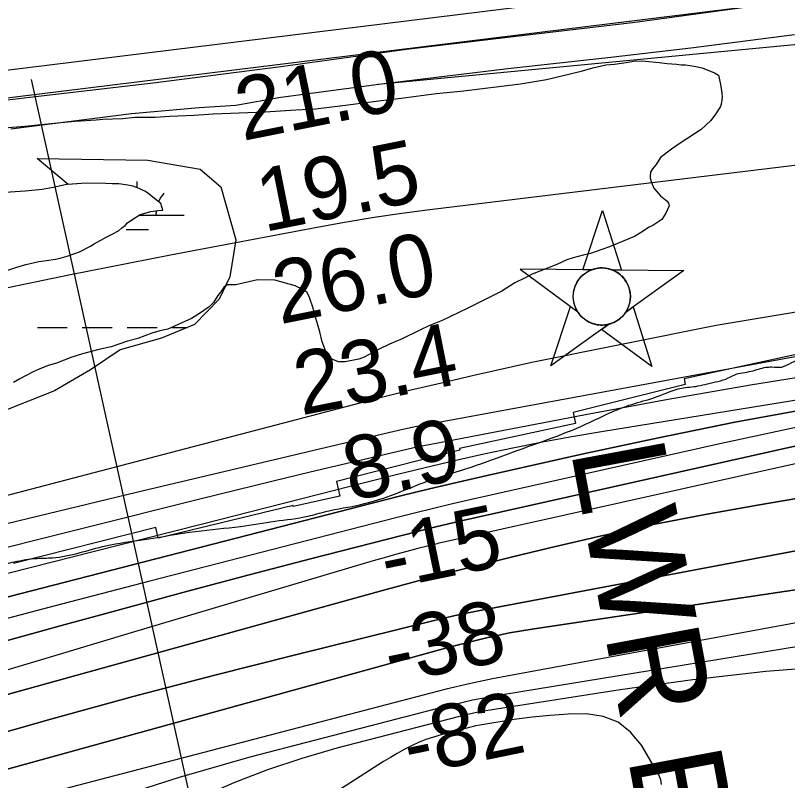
# Model space of a CAD drawing. Extents: x 3445503 to 3483459, y 540493 to 566012.
# Drawn here: x 3458884 to 3459709, y 552150 to 552968 of the extents above; entities that cross this region are included whole.
import ezdxf

# ---------------------------------------------------------------- set-up
doc = ezdxf.new("R2010")
doc.units = 0
for name, color, linetype in [('V-CHAN-NAID', 7, 'Continuous'), ('V-FLOD-BASE', 7, 'Continuous'), ('V-LEVE-TOET', 7, 'Continuous'), ('V-RIVR-EDGE', 7, 'Continuous'), ('V-RIVR-RANG', 7, 'Continuous'), ('V-RRAP-RVMT', 7, 'Continuous'), ('V-SITE-VEGE', 7, 'Continuous'), ('V-SURV-LINE', 7, 'Continuous'), ('V-TOPO-DPTH', 7, 'Continuous'), ('V-TOPO-MAJR', 7, 'Continuous'), ('V-TOPO-MINR', 7, 'Continuous'), ('V-TOPO-WATR', 7, 'Continuous'), ('V-WETL-SWMP', 7, 'Continuous')]:
    doc.layers.add(name, color=color, linetype=linetype)

msp = doc.modelspace()

# ---------------------------------------------------------------- linework, layer by layer
at = {"layer": 'V-CHAN-NAID'}
for points in [[(3459499.84, 552695.64), (3459490.25, 552695.71), (3459511.38, 552759.19), (3459531.6, 552695.41), (3459522.01, 552695.48), (3459520.44, 552696.06), (3459518.34, 552696.68), (3459516.3, 552697.13), (3459514.27, 552697.44), (3459513.1, 552697.55), (3459511.56, 552697.63), (3459509.84, 552697.63), (3459508.47, 552697.56), (3459506.57, 552697.36), (3459505.2, 552697.14), (3459503.42, 552696.76), (3459501.89, 552696.34), (3459500.85, 552696.01)], [(3459499.84, 552695.64), (3459423.35, 552696.18), (3459484.91, 552650.78), (3459483.8, 552652.69), (3459482.99, 552654.32), (3459482.16, 552656.29), (3459481.47, 552658.34), (3459481.1, 552659.66), (3459480.74, 552661.29), (3459480.5, 552662.73), (3459480.31, 552664.33), (3459480.2, 552666.07), (3459480.19, 552667.65), (3459480.3, 552669.72), (3459480.48, 552671.34), (3459480.87, 552673.54), (3459481.35, 552675.47), (3459481.96, 552677.35), (3459482.61, 552679.03), (3459483.34, 552680.62), (3459484.15, 552682.16), (3459485.21, 552683.89), (3459486.24, 552685.36), (3459487.24, 552686.63), (3459488.25, 552687.78), (3459489.55, 552689.11), (3459490.6, 552690.08), (3459492.32, 552691.48), (3459493.53, 552692.35), (3459495.22, 552693.42), (3459496.95, 552694.36), (3459498.4, 552695.05)], [(3459522.01, 552695.48), (3459598.51, 552694.94), (3459536.3, 552650.42), (3459537.21, 552651.91), (3459538.19, 552653.75), (3459538.91, 552655.34), (3459539.65, 552657.29), (3459540.19, 552659.08), (3459540.59, 552660.72), (3459540.95, 552662.73), (3459541.14, 552664.3), (3459541.26, 552666.51), (3459541.23, 552668.57), (3459541.04, 552670.79), (3459540.78, 552672.55), (3459540.29, 552674.78), (3459539.65, 552676.92), (3459538.9, 552678.9), (3459538.25, 552680.34), (3459537.24, 552682.26), (3459536.18, 552683.98), (3459534.96, 552685.68), (3459533.7, 552687.22), (3459532.43, 552688.59), (3459530.8, 552690.12), (3459529.06, 552691.53), (3459527.37, 552692.71), (3459525.49, 552693.84), (3459524.01, 552694.6)], [(3459518.27, 552637.51), (3459456.07, 552592.99), (3459477.2, 552656.47), (3459484.91, 552650.78), (3459485.55, 552649.82), (3459486.93, 552647.96), (3459488.14, 552646.54), (3459489.61, 552645.04), (3459491, 552643.79), (3459492.45, 552642.63), (3459493.85, 552641.65), (3459495.53, 552640.61), (3459497.25, 552639.7), (3459499.04, 552638.89), (3459500.48, 552638.33), (3459502.11, 552637.8), (3459504.34, 552637.24), (3459505.87, 552636.95), (3459507.9, 552636.69), (3459509.43, 552636.59), (3459511.29, 552636.57), (3459512.98, 552636.65), (3459514.69, 552636.82), (3459516.59, 552637.13)], [(3459536.3, 552650.42), (3459544.1, 552656), (3459564.32, 552592.22), (3459510.48, 552631.93), (3459518.27, 552637.51), (3459519.94, 552637.99), (3459521.55, 552638.55), (3459523.71, 552639.46), (3459525.44, 552640.34), (3459527.31, 552641.46), (3459529.05, 552642.67), (3459530.6, 552643.92), (3459531.89, 552645.08), (3459533.27, 552646.5), (3459534.48, 552647.91), (3459535.59, 552649.38)]]:
    msp.add_lwpolyline(points, close=True, dxfattribs=at)
msp.add_circle((3459510.72, 552667.1), 30.54, dxfattribs=at)
at = {"layer": 'V-FLOD-BASE'}
msp.add_lwpolyline([(3459663.63, 552976.06), (3459543.7, 552959.7), (3459410.02, 552944.12), (3459301.94, 552931.23), (3459167.36, 552912.57), (3459031.12, 552895.07), (3458905.04, 552880.5), (3458777.55, 552865.66)], dxfattribs=at)
at = {"layer": 'V-LEVE-TOET'}
msp.add_lwpolyline([(3458878.94, 552846.35), (3459007.85, 552862.57), (3459080.15, 552869.01), (3459119.24, 552871.76), (3459167.41, 552879.99), (3459272.41, 552894.06), (3459410.33, 552910.69), (3459517.26, 552922.48), (3459605.92, 552932.87), (3459716.82, 552947.13)], dxfattribs=at)
at = {"layer": 'V-RIVR-EDGE'}
msp.add_spline([(3456788.16, 551802.84), (3456812.51, 551811.82), (3456828.52, 551818.39), (3456844.17, 551821.82), (3456859.13, 551823.87), (3456873.39, 551829.4), (3456891.48, 551834.92), (3456910.27, 551839.04), (3456923.82, 551839.36), (3456940.87, 551842.44), (3456953.74, 551846.93), (3456973.57, 551853.14), (3456994.79, 551859.34), (3457005.92, 551862.79), (3457009.06, 551866.61), (3457014.63, 551867.98), (3457021.58, 551867.97), (3457030.27, 551867.6), (3457036.53, 551870.02), (3457053.23, 551875.88), (3457066.45, 551879.33), (3457074.81, 551883.13), (3457083.85, 551884.15), (3457104.71, 551885.49), (3457109.93, 551887.91), (3457114.8, 551891.72), (3457125.6, 551898.65), (3457142.65, 551907.99), (3457147.88, 551912.15), (3457150.31, 551912.84), (3457153.79, 551912.83), (3457157.26, 551910.04), (3457165.25, 551908.28), (3457174.29, 551910), (3457187.17, 551916.23), (3457195.18, 551921.77), (3457197.97, 551925.93), (3457202.5, 551929.75), (3457207.37, 551931.12), (3457216.06, 551932.15), (3457232.07, 551937.32), (3457256.78, 551948.04), (3457278.7, 551957.02), (3457302.36, 551965.65), (3457314.55, 551972.92), (3457328.81, 551979.14), (3457345.86, 551983.62), (3457369.17, 551990.52), (3457391.78, 551997.07), (3457422.39, 552006.03), (3457447.1, 552015.01), (3457506.93, 552029.81), (3457536.15, 552037.03), (3457559.1, 552043.23), (3457580.67, 552046.31), (3457591.45, 552049.41), (3457603.28, 552054.6), (3457611.98, 552059.1), (3457621.37, 552060.81), (3457630.41, 552060.79), (3457640.15, 552060.42), (3457648.49, 552060.4), (3457653.36, 552060.73), (3457659.97, 552063.5), (3457669.02, 552067.3), (3457678.41, 552069.01), (3457702.06, 552075.91), (3457725.72, 552083.15), (3457765.38, 552096.96), (3457804.7, 552110.07), (3457840.18, 552120.41), (3457859.32, 552126.97), (3457870.1, 552130.07), (3457872.54, 552130.06), (3457879.49, 552129), (3457889.22, 552128.98), (3457914.25, 552130.31), (3457930.25, 552134.09), (3457947.99, 552136.13), (3457970.6, 552141.29), (3457992.85, 552145.06), (3458010.94, 552147.45), (3458028.68, 552151.93), (3458038.42, 552156.07), (3458047.46, 552157.44), (3458063.8, 552157.4), (3458072.5, 552159.81), (3458078.07, 552163.97), (3458083.98, 552165.35), (3458099.28, 552165.31), (3458108.66, 552165.29), (3458117.36, 552167.7), (3458126.76, 552171.5), (3458139.28, 552173.55), (3458170.93, 552180.08), (3458191.1, 552183.16), (3458211.62, 552187.63), (3458244.66, 552195.89), (3458264.14, 552200.36), (3458290.92, 552205.16), (3458300.32, 552207.92), (3458307.27, 552209.64), (3458324.32, 552214.12), (3458364.31, 552218.88), (3458385.18, 552224.05), (3458409.88, 552231.29), (3458417.52, 552231.27), (3458423.78, 552231.6), (3458429.01, 552236.8), (3458440.14, 552240.94), (3458448.49, 552242.31), (3458462.4, 552242.98), (3458469.7, 552245.39), (3458479.8, 552251.28), (3458487.8, 552254.73), (3458507.63, 552259.2), (3458521.2, 552264.04), (3458528.86, 552267.49), (3458537.22, 552274.08), (3458549.05, 552279.26), (3458569.92, 552286.51), (3458585.93, 552292.73), (3458612.72, 552302.74), (3458639.16, 552311.37), (3458668.39, 552321.03), (3458693.43, 552326.88), (3458726.47, 552332.01), (3458736.91, 552335.11), (3458758.13, 552343.06), (3458770.66, 552349.28), (3458784.93, 552354.81), (3458807.55, 552364.84), (3458828.77, 552371.04), (3458848.25, 552376.21), (3458865.99, 552379.64), (3458882.34, 552383.42), (3458906.68, 552387.19), (3458923.37, 552387.84), (3458980.41, 552400.56), (3459021.8, 552407.41), (3459076.4, 552415.97), (3459124.38, 552421.41), (3459161.25, 552426.88), (3459196.72, 552432.36), (3459215.5, 552437.18), (3459253.06, 552444.73), (3459285.07, 552454.39), (3459325.78, 552470.28), (3459371.01, 552484.77), (3459416.24, 552500.99), (3459498.36, 552532.77), (3459520.98, 552543.49), (3459546.04, 552552.82), (3459570.04, 552560.06), (3459595.79, 552569.03), (3459613.52, 552571.42), (3459623.61, 552573.83), (3459645.88, 552580.03), (3459652.14, 552583.15), (3459670.57, 552587.27), (3459686.23, 552591.4), (3459692.49, 552591.74), (3459703.26, 552591.71), (3459713.36, 552596.2), (3459739.45, 552604.48), (3459767.97, 552611.02), (3459768.57, 552611.14)], degree=3, dxfattribs=at)
at = {"layer": 'V-RIVR-RANG'}
msp.add_line((3458900.68, 552899.2), (3459168, 551688.36), dxfattribs=at)
at = {"layer": 'V-RRAP-RVMT'}
for points in [[(3459763.14, 552614.83), (3459598.9, 552579.16), (3459599.78, 552572.99), (3459479.96, 552542.92), (3459482.64, 552531.35), (3459358.54, 552504.73), (3459359.06, 552502.73), (3459227.04, 552469.34), (3459230.59, 552453.62), (3459180.82, 552442.46)], [(3459180.82, 552442.46), (3459180.53, 552443.65), (3459036.3, 552408.85), (3459033.79, 552420.28), (3458881.58, 552381.79)]]:
    msp.add_lwpolyline(points, dxfattribs=at)
at = {"layer": 'V-SITE-VEGE'}
for points in [[(3458872.02, 552847.45), (3458893.75, 552849.04), (3458932.19, 552853.08), (3458947.71, 552854.39), (3458970.22, 552855.97), (3458977.21, 552856.63), (3458998.15, 552857.46), (3459011.35, 552858.8), (3459033.06, 552858.85), (3459048.96, 552859.76), (3459074.95, 552860.9), (3459095.14, 552862.51), (3459150.59, 552864.35), (3459183.57, 552866.54), (3459204.52, 552867.76), (3459233.65, 552871.17), (3459277.54, 552877.07), (3459296.18, 552879.1), (3459333.47, 552883.93), (3459359.87, 552886.61), (3459423.95, 552894.51), (3459451.54, 552899.12), (3459467.89, 552903.12), (3459490.06, 552908.2), (3459500.96, 552911.51), (3459514.97, 552914.78), (3459524.29, 552915.4), (3459536.72, 552917.15), (3459546.82, 552918.92), (3459557.29, 552918.76), (3459571.99, 552917.36), (3459580.5, 552916.06), (3459590.57, 552915.51), (3459595.59, 552914.66), (3459600.24, 552914.59), (3459609.52, 552913.28), (3459618.03, 552911.59), (3459631.12, 552906.34), (3459635.34, 552903.57), (3459637.15, 552895.4), (3459638.22, 552889.57), (3459638.92, 552884.52), (3459639.24, 552880.25), (3459639.19, 552877.53), (3459638.75, 552874.06), (3459637.53, 552870.2), (3459632.36, 552862.14), (3459627.21, 552855.24), (3459616.98, 552845.71), (3459594.66, 552830.95), (3459585.25, 552824.51), (3459573.48, 552815.79), (3459568.71, 552808.11), (3459564.76, 552803.52), (3459562.77, 552800.06), (3459562.31, 552795.81)], [(3459562.31, 552795.81), (3459562.28, 552793.48), (3459563.75, 552788.81), (3459566.37, 552782.95), (3459573.61, 552774.7), (3459580.5, 552769.16), (3459582.01, 552766.81), (3459582.74, 552764.08), (3459579.12, 552756), (3459574.76, 552749.48), (3459565.35, 552743.04), (3459561.45, 552741.17), (3459552.05, 552735.11), (3459545.79, 552731.34), (3459533.69, 552726.1), (3459518.87, 552720.13), (3459510.68, 552717.16), (3459498.6, 552713.09), (3459490.81, 552711.28), (3459479.92, 552708.35), (3459473.29, 552706.13), (3459462.75, 552701.26), (3459444.42, 552694.18), (3459436.23, 552690.82), (3459428.02, 552686.69), (3459417.87, 552681.81), (3459403.77, 552672.73), (3459366.65, 552654.33), (3459340.09, 552641.57), (3459325.66, 552635.6), (3459316.68, 552631.47), (3459297.14, 552621.71), (3459283.87, 552616.1), (3459272.55, 552610.86), (3459256.52, 552602.2), (3459251.06, 552599.96), (3459236.28, 552597.09), (3459229.31, 552597.2), (3459223.14, 552599.62), (3459220.46, 552601.22), (3459217.41, 552604.37), (3459215.53, 552608.27), (3459211.82, 552618.8), (3459209.27, 552629.3), (3459204.12, 552646.44), (3459201.55, 552655.78), (3459198.6, 552665.13), (3459197.48, 552667.86), (3459195.22, 552671.77), (3459191, 552674.56), (3459182.92, 552678.56), (3459160.93, 552684.72), (3459142.71, 552685.01), (3459119.37, 552679.57), (3459110.46, 552679.71), (3459106.93, 552677.44), (3459103.36, 552672.07), (3459100.2, 552668.24), (3459095.42, 552660.57), (3459090.7, 552655.99), (3459080.51, 552648.79), (3459071.9, 552643.49), (3459046.52, 552632.27), (3459037.97, 552630.47), (3459029.4, 552627.89), (3459014.58, 552622.31), (3459003.68, 552619.38), (3458986.15, 552613.46), (3458972.92, 552610.57), (3458955.4, 552605.81), (3458944.1, 552602.11), (3458927.72, 552595.78), (3458918.77, 552593.21), (3458909.02, 552589.48), (3458902.77, 552586.48), (3458894.56, 552582.35), (3458888.31, 552578.96), (3458881.66, 552575.19)], [(3458868.17, 552692.64), (3458884.2, 552698.06), (3458894.88, 552701.43), (3458908.74, 552704.4), (3458916.91, 552705.68), (3458926.5, 552706.95), (3458931.47, 552707.93), (3458938.95, 552710.3), (3458952.12, 552714.69), (3458963.91, 552720.88), (3458967.84, 552723.3), (3458981.42, 552730.88), (3458987.14, 552733.62), (3458993.93, 552737.41), (3458997.16, 552740.19), (3459001.1, 552742.96), (3459003.62, 552745.76), (3459008.28, 552749.22), (3459017.23, 552754.75), (3459028.62, 552758.11), (3459036.07, 552759.06), (3459041.39, 552759.33), (3459039.02, 552766.45), (3459025.39, 552777.65), (3459022.93, 552779.45), (3459018.7, 552780.94), (3459015.89, 552782.4), (3459009.21, 552784.98), (3459003.91, 552786.13), (3458994.37, 552787.35), (3458987.28, 552787.46), (3458979.85, 552787.93), (3458959.31, 552788.26), (3458938.74, 552786.81), (3458924.16, 552783.5), (3458912.45, 552781.56), (3458894, 552779.73), (3458851.44, 552776.86)]]:
    msp.add_lwpolyline(points, dxfattribs=at)
at = {"layer": 'V-SURV-LINE'}
for points in [[(3457537.53, 552744.47), (3460074.03, 553057.29)], [(3460077.72, 553027.52), (3457541.22, 552714.7)]]:
    msp.add_lwpolyline(points, dxfattribs=at)
at = {"layer": 'V-TOPO-DPTH'}
for points in [[(3459758.38, 552586.61), (3459669.85, 552572.45), (3459581.54, 552557.03), (3459493.37, 552540.76), (3459326.13, 552508.66), (3459321.69, 552507.78), (3459317.26, 552506.87), (3459312.84, 552505.9), (3459308.43, 552504.9), (3459238.32, 552488.54), (3459198.88, 552479.23), (3459159.47, 552469.8), (3459120.11, 552460.18), (3459080.77, 552450.43), (3458446.36, 552291.61)], [(3458481.9, 552190.26), (3458933.13, 552315.44), (3458999.88, 552333.75), (3459066.7, 552351.81), (3459133.61, 552369.49), (3459200.6, 552386.91), (3459313.64, 552415.97), (3459324.16, 552418.63), (3459334.71, 552421.21), (3459345.28, 552423.7), (3459355.86, 552426.13), (3459908.07, 552549.82)], [(3458481.9, 552190.26), (3458933.13, 552315.44), (3458999.88, 552333.75), (3459066.7, 552351.81), (3459133.61, 552369.49), (3459200.6, 552386.91), (3459313.64, 552415.97), (3459324.16, 552418.63), (3459334.71, 552421.21), (3459345.28, 552423.7), (3459355.86, 552426.13), (3459908.07, 552549.82)], [(3459735.23, 552547.81), (3459653.08, 552532.65), (3459571.2, 552516.05), (3459489.51, 552498.5), (3459388.02, 552475.77), (3459357.24, 552468.72), (3459326.52, 552461.49), (3459295.87, 552453.96), (3459265.26, 552446.24), (3458620.59, 552280.37)], [(3458620.59, 552280.37), (3459265.26, 552446.24), (3459295.87, 552453.96), (3459326.52, 552461.49), (3459357.24, 552468.72), (3459388.02, 552475.77), (3459489.51, 552498.5), (3459571.2, 552516.05), (3459653.08, 552532.65), (3459735.23, 552547.81)], [(3460239.07, 552539.83), (3459677.09, 552444.16), (3459621.3, 552434.07), (3459565.66, 552423.22), (3459510.26, 552411.22), (3459455.01, 552398.47), (3459413.91, 552388.54), (3459379.38, 552380.01), (3459344.91, 552371.25), (3459310.52, 552362.15), (3459276.2, 552352.83), (3458744.81, 552205.58)], [(3458744.81, 552205.58), (3459276.2, 552352.83), (3459310.52, 552362.15), (3459344.91, 552371.25), (3459379.38, 552380.01), (3459413.91, 552388.54), (3459455.01, 552398.47), (3459510.26, 552411.22), (3459565.66, 552423.22), (3459621.3, 552434.07), (3459677.09, 552444.16), (3460239.07, 552539.83)], [(3460180.43, 552482.54), (3459378.38, 552331.03), (3459366.21, 552328.63), (3459354.07, 552326.09), (3459341.98, 552323.34), (3459329.91, 552320.46), (3459181.65, 552283.75), (3459095.6, 552261.93), (3459009.73, 552239.45), (3458924.12, 552215.99), (3458838.69, 552191.89)], [(3458838.69, 552191.89), (3458924.12, 552215.99), (3459009.73, 552239.45), (3459095.6, 552261.93), (3459181.65, 552283.75), (3459329.91, 552320.46), (3459341.98, 552323.34), (3459354.07, 552326.09), (3459366.21, 552328.63), (3459378.38, 552331.03), (3460180.43, 552482.54)], [(3460266.58, 552435.31), (3459438.41, 552311.9), (3459425.27, 552309.77), (3459412.18, 552307.43), (3459399.15, 552304.77), (3459386.15, 552301.89), (3459373.21, 552298.77), (3459360.3, 552295.55), (3459347.42, 552292.19), (3459334.57, 552288.72), (3458842.44, 552152.95)], [(3458842.44, 552152.95), (3459334.57, 552288.72), (3459347.42, 552292.19), (3459360.3, 552295.55), (3459373.21, 552298.77), (3459386.15, 552301.89), (3459399.15, 552304.77), (3459412.18, 552307.43), (3459425.27, 552309.77), (3459438.41, 552311.9), (3460266.58, 552435.31)]]:
    msp.add_lwpolyline(points, dxfattribs=at)
at = {"layer": 'V-TOPO-MAJR'}
msp.add_lwpolyline([(3459904.7, 552352.58), (3459418.78, 552263.18), (3459393.82, 552258.3), (3459368.95, 552253.05), (3459344.2, 552247.24), (3459319.53, 552241.07), (3458943.45, 552142.46), (3458862.98, 552120.45)], dxfattribs=at)
at = {"layer": 'V-TOPO-MINR'}
for points in [[(3461037.54, 553037.8), (3460264.32, 552985.26), (3460233.25, 552983.08), (3460202.19, 552980.79), (3460171.13, 552978.36), (3460140.09, 552975.83), (3460109.06, 552973.17), (3460078.03, 552970.43), (3460047.01, 552967.6), (3460016, 552964.69), (3459271.26, 552893.62)], [(3457623.55, 552444.12), (3457721.51, 552441.57), (3457770.32, 552442.06), (3457818.92, 552444.87), (3457867.18, 552451.19), (3457915.22, 552459.82), (3458244, 552531.29), (3458281.99, 552539.67), (3458319.94, 552548.22), (3458357.84, 552557), (3458395.7, 552565.94), (3458616.55, 552618.85), (3458724.41, 552643.87), (3458832.5, 552667.86), (3458940.92, 552690.29), (3459049.56, 552711.68), (3459208.19, 552741.73), (3459237.73, 552747.02), (3459267.34, 552751.91), (3459297.03, 552756.22), (3459326.78, 552760.13), (3459740.22, 552810.25)], [(3460209.47, 552732.44), (3459632.9, 552636.18), (3459435.83, 552596.42), (3459373.71, 552582.49), (3459339.4, 552574.61), (3459305.15, 552566.48), (3459270.99, 552557.98), (3459236.89, 552549.24), (3458532.92, 552364.8)], [(3460220.57, 552695.2), (3459312.95, 552528.09), (3459297.8, 552524.78), (3459282.69, 552521.32), (3459013.33, 552457.49), (3458908.36, 552432.34), (3458803.48, 552406.85)], [(3460222.14, 552637.85), (3459510.27, 552522.51), (3459478.68, 552517.12), (3459447.16, 552511.36), (3459415.75, 552505.06), (3459384.4, 552498.4), (3459353.14, 552491.33), (3459321.93, 552484.05), (3459290.78, 552476.48), (3459259.69, 552468.71), (3459082.37, 552423.52), (3458968.36, 552394.58), (3458854.31, 552365.81)], [(3459758.38, 552586.61), (3459669.85, 552572.45), (3459581.54, 552557.03), (3459493.37, 552540.76), (3459326.13, 552508.66), (3459321.69, 552507.78), (3459317.26, 552506.87), (3459312.84, 552505.9), (3459308.43, 552504.9), (3459238.32, 552488.54), (3459198.88, 552479.23), (3459159.47, 552469.8), (3459120.11, 552460.18), (3459080.77, 552450.43), (3458446.36, 552291.61)], [(3460165.61, 552587.98), (3459341.93, 552404.61), (3459338.25, 552403.77), (3459336.42, 552403.32), (3459334.59, 552402.87), (3459314.11, 552397.66), (3459302.06, 552394.52), (3459290.04, 552391.28), (3459278.06, 552387.9), (3459266.11, 552384.42), (3459011.01, 552308.49), (3458919.81, 552281.36), (3458828.61, 552254.23)], [(3459908.07, 552549.82), (3459355.86, 552426.13), (3459345.28, 552423.7), (3459334.71, 552421.21), (3459324.16, 552418.63), (3459313.64, 552415.97), (3459200.6, 552386.91), (3459133.61, 552369.49), (3459066.7, 552351.81), (3458999.88, 552333.75), (3458933.13, 552315.44), (3458481.9, 552190.26)], [(3460239.07, 552539.83), (3459677.09, 552444.16), (3459621.3, 552434.07), (3459565.66, 552423.22), (3459510.26, 552411.22), (3459455.01, 552398.47), (3459413.91, 552388.54), (3459379.38, 552380.01), (3459344.91, 552371.25), (3459310.52, 552362.15), (3459276.2, 552352.83), (3458744.81, 552205.58)], [(3459741.35, 552532.1), (3459637.01, 552509.62), (3459371.31, 552450), (3459351.03, 552445.34), (3459330.77, 552440.56), (3459310.57, 552435.59), (3459290.39, 552430.49), (3459027.42, 552362.67), (3458924.66, 552335.96), (3458821.96, 552308.97)], [(3460180.43, 552482.54), (3459378.38, 552331.03), (3459366.21, 552328.63), (3459354.07, 552326.09), (3459341.98, 552323.34), (3459329.91, 552320.46), (3459181.65, 552283.75), (3459095.6, 552261.93), (3459009.73, 552239.45), (3458924.12, 552215.99), (3458838.69, 552191.89)], [(3460266.58, 552435.31), (3459438.41, 552311.9), (3459425.27, 552309.77), (3459412.18, 552307.43), (3459399.15, 552304.77), (3459386.15, 552301.89), (3459373.21, 552298.77), (3459360.3, 552295.55), (3459347.42, 552292.19), (3459334.57, 552288.72), (3458842.44, 552152.95)], [(3459810.53, 552307.63), (3459404.64, 552241.42), (3459388.55, 552238.57), (3459372.53, 552235.42), (3459356.59, 552231.84), (3459340.72, 552227.96), (3459134.51, 552174.52), (3459058.75, 552152.91), (3458983.83, 552128.9), (3458910.16, 552101.28), (3458837.33, 552071.26)], [(3459764.23, 552272.12), (3459686.03, 552266.25), (3459608.11, 552257.47), (3459530.37, 552246.76), (3459393.61, 552225.31), (3459384.42, 552223.73), (3459375.26, 552221.97), (3459366.16, 552219.94), (3459357.09, 552217.73), (3459227.4, 552184.13), (3459190.08, 552173.35), (3459153.25, 552161.24), (3459117.13, 552147.11), (3459081.5, 552131.65), (3459046.44, 552114.78), (3459011.65, 552097.37), (3458977.27, 552079.17), (3458943.16, 552060.43), (3458934.15, 552055.35), (3458895.25, 552034.79), (3458855.68, 552015.71)], [(3459574.57, 552145.29), (3459573.74, 552150.53), (3459571.75, 552155.77), (3459553, 552187.58), (3459541.44, 552201.41), (3459528.09, 552212.1), (3459512.08, 552218.1), (3459494.28, 552220.97), (3459474.84, 552220.45), (3459455.46, 552219.34), (3459436.14, 552217.36), (3459416.86, 552214.78), (3459382.56, 552209.4), (3459380.27, 552209.01), (3459375.71, 552208.07), (3459373.45, 552207.51), (3459338.85, 552198.55), (3459330.69, 552196.16), (3459322.65, 552193.45), (3459314.8, 552190.25), (3459307.06, 552186.72), (3459299.49, 552182.82), (3459292.01, 552178.75), (3459284.66, 552174.45), (3459277.41, 552169.98), (3459193.35, 552116.23)]]:
    msp.add_lwpolyline(points, dxfattribs=at)
at = {"layer": 'V-TOPO-WATR'}
msp.add_lwpolyline([(3459735.23, 552547.81), (3459653.08, 552532.65), (3459571.2, 552516.05), (3459489.51, 552498.5), (3459388.02, 552475.77), (3459357.24, 552468.72), (3459326.52, 552461.49), (3459295.87, 552453.96), (3459265.26, 552446.24), (3458620.59, 552280.37)], dxfattribs=at)
at = {"layer": 'V-WETL-SWMP'}
for p, q in [((3459013.99, 552783.13), (3459013.99, 552790.12)), ((3459016.21, 552754.12), (3459063.99, 552754.12)), ((3459001.99, 552738.69), (3459025.99, 552738.69)), ((3458907.15, 552634.05), (3458939.15, 552634.05)), ((3458955.15, 552634.05), (3458987.15, 552634.05)), ((3459003.15, 552634.05), (3459035.15, 552634.05)), ((3459051.15, 552634.05), (3459067.68, 552634.05))]:
    msp.add_line(p, q, dxfattribs=at)
msp.add_lwpolyline([(3458868.17, 552692.64), (3458884.2, 552698.06), (3458894.88, 552701.43), (3458908.74, 552704.4), (3458916.91, 552705.68), (3458926.49, 552706.95), (3458931.47, 552707.93), (3458938.95, 552710.29), (3458952.12, 552714.69), (3458963.91, 552720.88), (3458967.85, 552723.3), (3458981.43, 552730.87), (3458987.14, 552733.62), (3458993.93, 552737.41), (3458997.16, 552740.19), (3459001.1, 552742.96), (3459003.62, 552745.76), (3459008.28, 552749.22), (3459017.23, 552754.75), (3459028.62, 552758.11), (3459036.07, 552759.06), (3459041.39, 552759.32), (3459039.02, 552766.45), (3459025.38, 552777.65), (3459022.93, 552779.45), (3459018.71, 552780.94), (3459015.9, 552782.4), (3459009.21, 552784.99), (3459003.91, 552786.13), (3458994.37, 552787.35), (3458987.28, 552787.46), (3458979.85, 552787.93), (3458959.31, 552788.26), (3458940.11, 552786.91), (3458906.96, 552814.74), (3459025.42, 552812.68), (3459081.2, 552803.03), (3459103.24, 552784.44), (3459119.54, 552727.76), (3459113, 552687.95), (3459101.67, 552664.24), (3459075.1, 552637.11), (3459039.73, 552622.49), (3458995.8, 552610.2), (3458964.12, 552588.86), (3458925.56, 552566.13), (3458871.84, 552544.78)], dxfattribs=at)
for start, end in [(139.22818, 157.12245), (173.11089, 180.77184)]:
    msp.add_arc((3459069.23, 552754.59), 35.25, start, end, dxfattribs=at)

# ---------------------------------------------------------------- texts
at = {"layer": 'V-CHAN-NAID'}
msp.add_text('LWR BELMONT RANGE UPR SIDE FRONT (152.2)', height=100, rotation=280.53449, dxfattribs=at).set_placement((3459477.25, 552502.95))
at = {"layer": 'V-RIVR-RANG'}
for s, rotation, p in [('21.0', 11.36833, (3459126.65, 552833.24)), ('19.5', 11.36833, (3459149.44, 552735.82)), ('26.0', 11.36833, (3459166.54, 552637.26)), ('23.4', 11.36833, (3459189.33, 552539.84)), ('8.9', 11.36833, (3459241.61, 552448.35)), ('-15', 11.64806, (3459280.92, 552353.92)), ('-38', 11.64806, (3459284.85, 552252.63)), ('-82', 11.64806, (3459305.31, 552154.74))]:
    msp.add_text(s, height=67, rotation=rotation, dxfattribs=at).set_placement(p)

doc.saveas('drawing.dxf')
